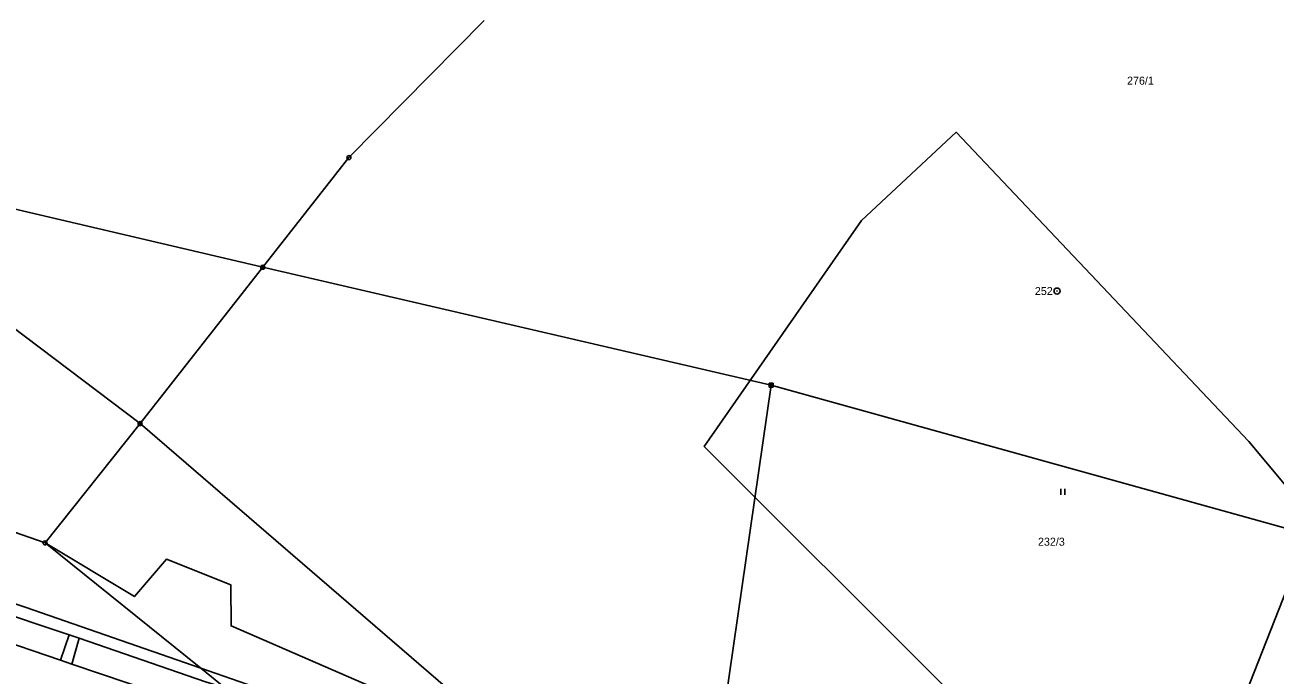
# Model space of a CAD drawing. Extents: x -745926 to -742978, y -968282 to -965689.
# Drawn here: x -744649.7 to -744493.5, y -966987.9 to -966906.6 of the extents above; entities that cross this region are included whole.
import ezdxf

# ---------------------------------------------------------------- set-up
doc = ezdxf.new("R2010")
doc.units = 0
for name, color, linetype in [('Hranice parcel', 7, 'Continuous'), ('Parcelní čísla', 7, 'Continuous'), ('Poz předměty', 7, 'Continuous'), ('Vnitřní kresba', 7, 'Continuous'), ('Značky bodu BP', 7, 'Continuous'), ('Značky kultur', 7, 'Continuous')]:
    doc.layers.add(name, color=color, linetype=linetype)

msp = doc.modelspace()

# ---------------------------------------------------------------- linework, layer by layer
at = {"layer": 'Hranice parcel'}
for p, q in [((-744592.37, -966906.03), (-744609.26, -966923.18)), ((-744609.26, -966923.18), (-744635.36, -966956.43)), ((-744635.36, -966956.43), (-744671.3, -966929.27)), ((-744647.24, -966971.34), (-744635.36, -966956.43)), ((-744635.36, -966956.43), (-744541.81, -967037.05)), ((-744627.78, -966987.01), (-744647.24, -966971.34)), ((-744624.63, -966989.55), (-744627.78, -966987.01))]:
    msp.add_line(p, q, dxfattribs=at)
for points in [[(-744627.78, -966987.01), (-744649.71, -966979.39), (-744654.61, -966977.79), (-744692.27, -966963.9), (-744738.66, -966949.62), (-744739.71, -966948.97), (-744740.38, -966948.96), (-744778.84, -966930.46), (-744815.82, -966899.53), (-744818.58, -966883.89), (-744822.45, -966860.57), (-744822.45, -966858.85), (-744822.42, -966856.77), (-744822.4, -966854.94), (-744822.37, -966853.08), (-744822.37, -966851.59), (-744822.35, -966814.99), (-744823.48, -966815.03), (-744822.59, -966803.93), (-744824.77, -966768.68), (-744832.65, -966757.45)], [(-744812.79, -966854.17), (-744813.4, -966862.64), (-744813.73, -966867.2), (-744808, -966902.66), (-744776.73, -966926.26), (-744745.23, -966937.12), (-744720.11, -966945.77), (-744707.11, -966950.26), (-744691.81, -966955.53), (-744673.4, -966962.06), (-744650.22, -966970.28), (-744647.24, -966971.34)], [(-744448.61, -966987.65), (-744463.93, -966998.96), (-744466.24, -966995.24), (-744496.79, -966958.66), (-744533.38, -966920.02), (-744545.19, -966931.03), (-744564.85, -966959.3), (-744535.05, -966989.09), (-744501.82, -967018.66), (-744499.12, -967021.98), (-744506.72, -967026.67), (-744517.65, -967032.54)], [(-744587.38, -967019.54), (-744588.83, -967016.05), (-744587.48, -967014.44), (-744590.07, -967008.1), (-744593.89, -967008.14), (-744604.51, -966990.18), (-744623.99, -966981.71), (-744624.02, -966976.6), (-744632.06, -966973.36), (-744636.07, -966978.05), (-744647.24, -966971.34)], [(-744624.63, -966989.55), (-744625.82, -966989.13), (-744627.17, -966988.69), (-744642.96, -966983.23), (-744644.23, -966982.84), (-744654.6, -966979.36), (-744663.03, -967001.61), (-744663.03, -967002.19)], [(-744641.26, -967001.49), (-744633.32, -967004.25), (-744631.15, -967005.01), (-744624.08, -967007.47), (-744619.61, -966994.77), (-744626.9, -966992.28), (-744628.31, -966991.8), (-744636.87, -966988.88), (-744643.88, -966986.49), (-744645.31, -966986), (-744654.14, -966982.99), (-744658.49, -966995.48), (-744650.28, -966998.34), (-744648.11, -966999.1), (-744641.26, -967001.49)], [(-744601.29, -967008.34), (-744601.82, -967007.28), (-744602.65, -967005.82), (-744611.5, -966992.67), (-744627.78, -966987.01)]]:
    msp.add_lwpolyline(points, dxfattribs=at)
at = {"layer": 'Poz předměty'}
for p, q in [((-744682.15, -966922.33), (-744620.04, -966936.89)), ((-744556.5, -966951.63), (-744620.04, -966936.89)), ((-744556.5, -966951.63), (-744569.77, -967043.22)), ((-744556.75, -966951.38), (-744556.25, -966951.38)), ((-744556.75, -966951.88), (-744556.75, -966951.38)), ((-744556.75, -966951.48), (-744556.25, -966951.48)), ((-744556.75, -966951.58), (-744556.25, -966951.58)), ((-744556.75, -966951.68), (-744556.25, -966951.68)), ((-744556.75, -966951.78), (-744556.25, -966951.78)), ((-744556.75, -966951.88), (-744556.25, -966951.88)), ((-744556.65, -966951.88), (-744556.65, -966951.38)), ((-744556.55, -966951.88), (-744556.55, -966951.38)), ((-744489.39, -966970.29), (-744556.5, -966951.63)), ((-744556.45, -966951.88), (-744556.45, -966951.38)), ((-744556.35, -966951.88), (-744556.35, -966951.38)), ((-744556.25, -966951.88), (-744556.25, -966951.38)), ((-744489.39, -966970.29), (-744514.35, -967033.93))]:
    msp.add_line(p, q, dxfattribs=at)
for radius in [0.25, 0.2, 0.15, 0.1, 0.05]:
    msp.add_circle((-744620.04, -966936.89), radius, dxfattribs=at)
at = {"layer": 'Vnitřní kresba'}
for p, q in [((-744644.23, -966982.84), (-744645.31, -966986)), ((-744642.96, -966983.23), (-744643.88, -966986.49))]:
    msp.add_line(p, q, dxfattribs=at)
at = {"layer": 'Značky bodu BP'}
for centre, radius in [((-744609.26, -966923.18), 0.25), ((-744609.26, -966923.18), 0.0152), ((-744520.77, -966939.86), 0.375), ((-744520.77, -966939.86), 0.015), ((-744635.36, -966956.43), 0.25), ((-744635.36, -966956.43), 0.0152), ((-744647.24, -966971.34), 0.25), ((-744647.24, -966971.34), 0.0152)]:
    msp.add_circle(centre, radius, dxfattribs=at)
at = {"layer": 'Značky kultur'}
for p, q in [((-744520.29, -966965.34), (-744520.29, -966964.59)), ((-744519.79, -966965.34), (-744519.79, -966964.59))]:
    msp.add_line(p, q, dxfattribs=at)

# ---------------------------------------------------------------- texts
at = {"layer": 'Parcelní čísla'}
for s, p in [('276/1', (-744512.02, -966914.07)), ('232/3', (-744523.15, -966971.69))]:
    msp.add_text(s, height=1, dxfattribs=at).set_placement(p)
at = {"layer": 'Značky bodu BP'}
msp.add_text('252', height=1, dxfattribs=at).set_placement((-744523.54, -966940.36))

doc.saveas('drawing.dxf')
